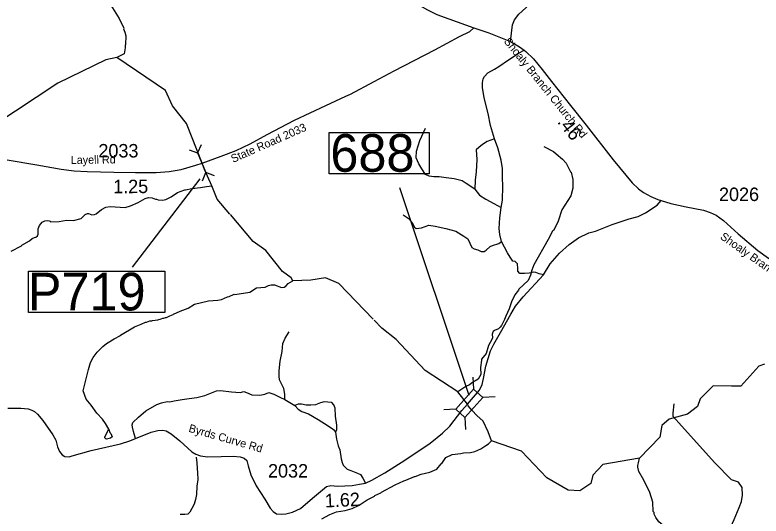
# Model space of a CAD drawing. Extents: x 1248089 to 1457196, y 820910 to 988753.
# Drawn here: x 1430374 to 1437302, y 933836 to 938490 of the extents above; entities that cross this region are included whole.
import ezdxf

# ---------------------------------------------------------------- set-up
doc = ezdxf.new("R2010")
doc.units = 0
for name, color, linetype in [('Exist Hydrographic Creek Single Shore', 7, 'Continuous'), ('Exist Hydrographic Misc Water Feature', 7, 'Continuous'), ('Exist Road Non-System Type 51', 7, 'Continuous'), ('Exist Road Secondary Structure Pipe CELL', 7, 'Continuous'), ('Exist Road Secondary Structure Standard Bridge CELL', 7, 'Continuous'), ('Exist Road Secondary Structure Standard Bridge Number Label', 7, 'Continuous'), ('Exist Road Secondary Type 51 Attributed', 7, 'Continuous'), ('Exist Road Secondary Type 51 Label', 7, 'Continuous'), ('Prop GRAU CAT1 Cell', 7, 'Continuous'), ('Prop Lane Arrow CELL', 7, 'Continuous'), ('Prop Lane Lines', 7, 'Continuous')]:
    doc.layers.add(name, color=color, linetype=linetype)

msp = doc.modelspace()

# ---------------------------------------------------------------- linework, layer by layer
at = {"layer": 'Exist Hydrographic Creek Single Shore'}
for points in [[(1432111.9, 937113.7), (1431966.4, 937481.6), (1431836.4, 937645), (1431772.4, 937787.6), (1431320.3, 938095.4), (1431219.4, 938074.4), (1430773.4, 937856.9), (1430175.5, 937463.3), (1429626.3, 937187.3), (1429391.3, 937100.1), (1429224.3, 937119.9), (1429052.4, 937238.3), (1428758.2, 937343), (1428575.7, 937400.2)], [(1432370.6, 936640.4), (1432253.2, 936778.3), (1432202.8, 936902), (1432134.4, 937055.3), (1432111.9, 937113.7)], [(1434577.4, 934874.3), (1434487.7, 934989.3), (1434182.5, 935188.1), (1433912.4, 935475.8), (1433781.5, 935580.3), (1433709.4, 935654.8)], [(1437335.1, 935247), (1437280.7, 935228.5), (1437112.4, 935042.8), (1437025.8, 935042.8), (1436856.4, 935045.5), (1436736.5, 934923.2), (1436710.4, 934854.7), (1436617.5, 934781.1), (1436449.5, 934735.3), (1436381.4, 934677.5), (1436362.5, 934569.6), (1436172.9, 934374.4), (1435832.5, 934314.4), (1435739.4, 934214.4), (1435720.5, 934139.4), (1435619.5, 934069.1), (1435511.5, 934077.9), (1435313.4, 934190.2), (1435076.5, 934437.9), (1434800.5, 934534), (1434769.1, 934619.7), (1434721.7, 934717.8), (1434662.2, 934768.6), (1434619.6, 934816.9), (1434582.7, 934860.1), (1434577.4, 934874.3)]]:
    msp.add_lwpolyline(points, dxfattribs=at)
at = {"layer": 'Exist Hydrographic Misc Water Feature'}
for points in [[(1431263.6, 938581.8), (1431343.4, 938456.3), (1431383.9, 938367.5), (1431383.7, 938359.5), (1431395.3, 938331.3), (1431402.7, 938295.1), (1431401.2, 938215.2), (1431397.1, 938207.2), (1431396.7, 938183.2), (1431387.8, 938129.4), (1431320.3, 938095.4)], [(1435283.9, 937268.7), (1435373.1, 937221.1), (1435400.7, 937200.6), (1435457.8, 937149.5), (1435491.2, 937112.8), (1435533.9, 937034.1), (1435539.7, 937029.9), (1435554.6, 936961.6), (1435554.8, 936880), (1435535.9, 936809.9), (1435451.6, 936679.4), (1435417.9, 936575.9), (1435407.5, 936552.1), (1435374.3, 936488.7), (1435366.2, 936480.8), (1435326.6, 936403.9), (1435192.9, 936167.7), (1435174, 936120.1), (1435161.2, 936072.3), (1435138.3, 936024.7), (1435052.9, 935942.2), (1435050.9, 935934.7), (1435015.6, 935890.8), (1434984, 935824.5), (1434961.8, 935759.7), (1434930.6, 935692.2), (1434920, 935660.4), (1434891.1, 935605), (1434878.8, 935589.2), (1434862.6, 935575.5), (1434828.3, 935560.1), (1434814.1, 935550.3), (1434810, 935542.3), (1434805.7, 935526.4), (1434807.1, 935490.4), (1434802.9, 935474.5), (1434769.9, 935421), (1434748.2, 935345.8), (1434705.7, 935292.2), (1434707.2, 935284.8), (1434696.3, 935216.3), (1434699.2, 935152.2), (1434688.9, 935128.3), (1434674.5, 935106.6), (1434624, 935077.5), (1434593.6, 935056.1), (1434559.3, 935038.6), (1434487.7, 934989.3)], [(1430339.2, 936296), (1430436.1, 936346.2), (1430438.5, 936351.2), (1430508.9, 936390.9), (1430533.3, 936412.5), (1430557.5, 936424.1), (1430569.5, 936425.8), (1430583.7, 936439.6), (1430590, 936455.5), (1430590.8, 936503.5), (1430601.3, 936533.4), (1430627.9, 936564.8), (1430652.1, 936578.5), (1430676.1, 936580), (1430692.1, 936577.7), (1430702, 936575.5), (1430704, 936569.4), (1430783.9, 936572), (1430852.1, 936582.8), (1430918.5, 936580.6), (1430988.5, 936598.4), (1431025.1, 936637.7), (1431049.3, 936647.3), (1431057.3, 936647.2), (1431089.1, 936634.5), (1431113.1, 936636.1), (1431129.2, 936643.8), (1431177.8, 936682.9), (1431218.2, 936704.3), (1431258.4, 936711.5), (1431399.1, 936700.1), (1431446.5, 936716.1), (1431519.1, 936748.8), (1431583.6, 936785.7), (1431615.7, 936793.1), (1431647.7, 936792.4), (1431679.5, 936779.9), (1431687.5, 936779.7), (1431703.4, 936771.4), (1431743.4, 936768.8), (1431775.5, 936776.1), (1431824, 936801.3), (1431884.6, 936840.2), (1431953, 936867), (1431957, 936865.5), (1432017.2, 936877.8), (1432097.4, 936886.4), (1432153.6, 936897.3), (1432202.8, 936902)], [(1433701.1, 935663.5), (1433380.4, 935995.4), (1433256.4, 936047.2), (1433122.4, 936026.9), (1432954.3, 936022.1), (1432939.4, 936047), (1432857.4, 936107.8), (1432702.4, 936301.2), (1432587.4, 936385.6), (1432374.8, 936635.5)], [(1431246.4, 934642.5), (1431215.5, 934695.2), (1431186.2, 934735.8), (1431135.2, 934792.7), (1431082.4, 934865.7), (1431035.4, 934922.6), (1431008.8, 934999.1), (1431056.1, 935198.4), (1431075.3, 935262), (1431100, 935307.7), (1431138.9, 935357), (1431191.9, 935410), (1431224.3, 935437.5), (1431295.1, 935482.2), (1431353.6, 935513.1), (1431356, 935517.1), (1431483.1, 935594.8), (1431547.5, 935617.7), (1431587.7, 935637), (1431595.7, 935636.8), (1431627.9, 935648.2), (1431643.9, 935647.9), (1431652, 935651.7), (1431700.1, 935658.9), (1431732.3, 935666.3), (1431748.4, 935674.1), (1431756.4, 935673.9), (1431772.5, 935681.6), (1431780.5, 935681.5), (1431812.8, 935696.8), (1431842.9, 935706.4), (1431845.1, 935712.3), (1431907.5, 935738.5), (1431982, 935765.8), (1432042.7, 935804.8), (1432171.1, 935834.4), (1432259.3, 935840.9), (1432291.4, 935848.3), (1432347.8, 935871.2), (1432363.9, 935874.9), (1432410.2, 935896.2), (1432416.2, 935894), (1432556.5, 935915.5), (1432617.2, 935954.4), (1432697.4, 935961), (1432729.6, 935976.4), (1432753.8, 935983.9), (1432785.8, 935983.4), (1432849.3, 935958.2), (1432873.3, 935961.8), (1432889.5, 935971.5), (1432909.9, 935995.1), (1432954.3, 936022.1)], [(1431246.4, 934642.5), (1431254, 934612.4), (1431263.9, 934604.2), (1431278.4, 934570.7), (1431261.1, 934560.2), (1431225, 934550.9), (1431217, 934553.1), (1431209.1, 934561.3), (1431209.3, 934571.2), (1431246.4, 934642.5)], [(1433222.4, 933811.3), (1433298.4, 933850.6), (1433361.2, 933875.8), (1433441.4, 933888.4), (1433505.7, 933905.2), (1433570.2, 933936.1), (1433643.1, 933986.7), (1433713.6, 934019.4), (1433715.8, 934025.5), (1433772.3, 934052.4), (1433777.1, 934057.5), (1433905.6, 934126), (1433986.1, 934164.6), (1434002.2, 934168.3), (1434082.8, 934202.8), (1434090.8, 934202.7), (1434147.2, 934225.7), (1434227.6, 934244.3), (1434292, 934271.1), (1434332.9, 934322.4), (1434338.5, 934324.6), (1434376.5, 934378.7), (1434434.4, 934408.6), (1434514.6, 934417.1), (1434538.7, 934422.8), (1434602.6, 934425.5), (1434642.8, 934436.8), (1434699.3, 934461.8), (1434747.8, 934490.9), (1434772.1, 934506.5), (1434800.5, 934534)], [(1436358.9, 933351), (1436394.8, 933396.5), (1436407.5, 933436.2), (1436409.9, 933460.2), (1436416.3, 933536.5), (1436397.2, 933656.6), (1436396.6, 933732.5), (1436388.9, 933750.7), (1436353.5, 933781.5), (1436324.1, 933822), (1436310.7, 933854.2), (1436309, 933870.2), (1436301.2, 933878.4), (1436296.7, 933966.5), (1436268.6, 934055.1), (1436214.1, 934168.2), (1436167.6, 934249.1), (1436156.3, 934289.3), (1436156.5, 934305.3), (1436164.9, 934329.1), (1436172.9, 934374.4)]]:
    msp.add_lwpolyline(points, dxfattribs=at)
at = {"layer": 'Exist Road Non-System Type 51'}
for points in [[(1434974.9, 938241.9), (1434993.9, 938397.5), (1435014, 938445.3), (1435051.8, 938498.2), (1435182.6, 938614), (1435305.9, 938732.3), (1435338.6, 938802.8), (1435356.2, 938888.4), (1435366.2, 939014.3), (1435373.8, 939127.6), (1435419.1, 939281.1), (1435439.2, 939386.9)], [(1434828.1, 937340.8), (1434788.8, 937463.9), (1434769.2, 937574.3), (1434731.4, 937719.4), (1434716.3, 937817.6), (1434716.3, 937858.5), (1434722.4, 937896.2), (1434734.5, 937918.9), (1434766.2, 937952.2), (1434826.4, 937985.9), (1434867.2, 938011.6), (1434957.8, 938072.1), (1435056, 938138.6), (1435102.8, 938161.3)], [(1434645.4, 936873.4), (1434563.8, 936925.4), (1434526.1, 936949.6), (1434453.6, 936969.2), (1434379.5, 936976.8), (1434313.1, 936985.8), (1434264.7, 936985.8), (1434220.9, 936991.9), (1434186.2, 937008.5), (1434151.5, 937061.4), (1434122.8, 937106.8), (1434100.6, 937163.6), (1434102.1, 937224.1), (1434133.8, 937322.4), (1434185.2, 937438.8)], [(1434828.1, 937340.8), (1434760.2, 937313.2), (1434716.4, 937286), (1434681.6, 937260.3), (1434656, 937237.7), (1434663.5, 937148.5), (1434656, 937032.1), (1434646.9, 936956.5), (1434645.4, 936873.4)], [(1434888.5, 936701.4), (1434900.6, 936770.9), (1434905.1, 936899.4), (1434900.6, 936979.5), (1434902.1, 937062.7), (1434888.5, 937141.3), (1434856.8, 937254.6), (1434828.1, 937340.8)], [(1434645.4, 936873.4), (1434687.7, 936815), (1434745.1, 936778.8), (1434820.6, 936739.5), (1434888.5, 936701.4)], [(1434893, 936385.2), (1434874.9, 936451.7), (1434868.8, 936506.1), (1434876.4, 936604.4), (1434888.5, 936701.4)], [(1433979.6, 936633), (1434024.9, 936601.2), (1434059.6, 936565), (1434085.3, 936519.6), (1434098.9, 936507.5), (1434148.7, 936513.6), (1434216.7, 936536.2), (1434275.6, 936528.7), (1434375.3, 936507.5), (1434469, 936481.8), (1434543, 936436.5), (1434579.2, 936410.8), (1434615.5, 936329.2), (1434638.1, 936317.1), (1434671.4, 936309.5), (1434703.1, 936292.9), (1434731.8, 936292.9), (1434749.9, 936305), (1434786.2, 936338.2), (1434808.8, 936347.3), (1434867.7, 936366.9), (1434893, 936385.2)], [(1435280.4, 936075), (1435241.9, 936084.4), (1435211.7, 936099.5), (1435190.5, 936101), (1435149.8, 936091.9), (1435104.5, 936087.4), (1435060.6, 936087.4), (1435044, 936110.1), (1435042.5, 936134.3), (1435041, 936179.6), (1435019.9, 936200.8), (1434997.2, 936203.8), (1434971.5, 936240.1), (1434948.9, 936279.4), (1434893, 936385.2)], [(1432880.8, 934917.5), (1432879.3, 934967), (1432870.3, 935019.9), (1432853.6, 935059.2), (1432831, 935100.1), (1432826.5, 935134.8), (1432826.5, 935186.2), (1432837, 935275.4), (1432856.7, 935364.6), (1432862.7, 935437.1), (1432882.3, 935487), (1432921.6, 935546)], [(1431493.4, 934555.3), (1431473.8, 934620.3), (1431464.7, 934662.7), (1431463.2, 934683.8), (1431467.7, 934705), (1431522.1, 934754.9), (1431590.1, 934813.8), (1431692.8, 934871.3), (1431735.1, 934886.4), (1431787.9, 934898.5), (1431813.6, 934897), (1431852.9, 934906), (1431926.9, 934918.1), (1431991.8, 934927.2), (1432062.8, 934936.3), (1432136.8, 934955.9), (1432245.6, 934998.2), (1432283.4, 935002.8), (1432386.1, 934989.2), (1432465.4, 934984.1), (1432498.7, 934991.6), (1432522.8, 934984.1), (1432572.7, 934962.9), (1432646.7, 934959.9), (1432695, 934967.4), (1432731.3, 934982.5), (1432776.6, 934967.4), (1432832.5, 934940.2), (1432880.8, 934917.5)], [(1432880.8, 934917.5), (1432974.5, 934861.6)], [(1433352.1, 934613.7), (1433362.7, 934637.9), (1433362.7, 934680.2), (1433352.1, 934764.9), (1433346, 934838.9), (1433335.5, 934869.2), (1433317.3, 934891.8), (1433279.6, 934894.9), (1433244.8, 934896.4), (1433210.1, 934887.3), (1433164.8, 934869.2), (1433121, 934864.6), (1433077.2, 934866.1), (1433034.9, 934873.7), (1433003.2, 934875.2), (1432974.5, 934861.6)], [(1436938.3, 933474.8), (1436948.2, 933553.9), (1437009.7, 933707.9), (1437050.8, 933803.7), (1437098.6, 933916.6), (1437119.1, 933971.4), (1437129.4, 934029.6), (1437126, 934101.4), (1437091.8, 934149.3), (1437026.8, 934173.3), (1436872.9, 934330.7), (1436561.8, 934672.9), (1436486.5, 934761.9), (1436486.5, 934792.7), (1436493.4, 934878.2)], [(1432974.5, 934861.6), (1433004.7, 934828.4), (1433037.9, 934805.7), (1433101.4, 934786), (1433189, 934733.1), (1433282.6, 934674.2), (1433332.5, 934639.4), (1433352.1, 934613.7)], [(1433352.1, 934613.7), (1433359.2, 934550.6), (1433375.3, 934489.6), (1433389.4, 934449.8), (1433403.5, 934368.2), (1433412.6, 934333.4), (1433423.2, 934307.7), (1433457.9, 934272.9), (1433494.2, 934259.3), (1433556.1, 934233.6), (1433583.3, 934221.6), (1433604.4, 934186.8), (1433629.7, 934142)], [(1432055.5, 934383.3), (1432062.6, 934329.1), (1432065.5, 934279), (1432068.7, 934237), (1432071.5, 934174.8), (1432064.2, 934112.9), (1432058.9, 934037.1), (1432051.9, 933989.2), (1432039, 933945.4), (1432016.1, 933905.9), (1431997.5, 933872.1), (1431981, 933854.5), (1431951, 933849.1), (1431908.9, 933850)]]:
    msp.add_lwpolyline(points, dxfattribs=at)
at = {"layer": 'Exist Road Secondary Structure Pipe CELL'}
for p, q in [((1431992.8, 937237.9), (1432070.8, 937208.6)), ((1432104.3, 937284.9), (1432070.8, 937208.6)), ((1432070.8, 937208.6), (1432147.8, 937025.8)), ((1432114.3, 936949.6), (1432147.8, 937025.8)), ((1432225.8, 936996.5), (1432147.8, 937025.8))]:
    msp.add_line(p, q, dxfattribs=at)
at = {"layer": 'Exist Road Secondary Structure Standard Bridge CELL'}
for p, q in [((1434626.8, 935126.9), (1434632.7, 935013.9)), ((1434831.7, 934942.2), (1434718.7, 934936.4)), ((1434468.3, 934828.3), (1434355.2, 934822.4)), ((1434552.4, 934752.6), (1434558.2, 934639.5))]:
    msp.add_line(p, q, dxfattribs=at)
msp.add_lwpolyline([(1434718.7, 934936.4), (1434552.8, 934752.2), (1434466.7, 934829.7), (1434632.7, 935013.9)], close=True, dxfattribs=at)
at = {"layer": 'Exist Road Secondary Structure Standard Bridge Number Label'}
msp.add_line((1434590.4, 934956.3), (1433947.7, 936884.4), dxfattribs=at)
msp.add_lwpolyline([(1433290.4, 937397.9), (1434219.3, 937397.9), (1434219.3, 937013.7), (1433290.4, 937013.7)], close=True, dxfattribs=at)
at = {"layer": 'Exist Road Secondary Type 51 Attributed'}
for points in [[(1433368.8, 939368.2), (1433499.7, 939219.4), (1433685.3, 939024.1), (1433840.9, 938849.3), (1433919.7, 938759.9), (1434019.3, 938665.7), (1434078, 938619.3), (1434133.9, 938578.3), (1434203.5, 938536), (1434290.8, 938495), (1434402.3, 938454.4), (1434635.6, 938370.7)], [(1432111.9, 937113.7), (1432287.6, 937177.9), (1432428.7, 937231.1), (1432558.7, 937294), (1432717.6, 937378.9), (1432970.6, 937513.1), (1433259.4, 937648.3), (1433445.3, 937735.1), (1433489.6, 937755.6), (1433709.1, 937871.7), (1433895, 937969.7), (1434271.7, 938166.5), (1434501, 938288.2), (1434597, 938336.8), (1434635.6, 938370.7)], [(1434635.6, 938370.7), (1434773.7, 938324.4), (1434974.9, 938241.9), (1435058.8, 938194.3), (1435102.8, 938161.3), (1435118.9, 938151), (1435187.4, 938083.8), (1435268.5, 937984.5), (1435356.5, 937871.2), (1435533.6, 937649.5), (1435679, 937464.8), (1435930.1, 937144.1), (1436106, 936930.5), (1436163.3, 936874.5), (1436210.8, 936840.9), (1436279.3, 936803.2), (1436343.6, 936776.6), (1436375.5, 936765.9)], [(1430303.5, 937145.7), (1430577.4, 937096.7), (1430804.5, 937057.7), (1430924.7, 937042.3), (1431044.9, 937035.3), (1431292.3, 937031.1), (1431494.9, 937025.5), (1431685.6, 937027), (1431805.8, 937035.4), (1431917.7, 937054.9), (1432053.2, 937094.1), (1432111.9, 937113.7)], [(1434577.4, 934874.3), (1434688.6, 935004.9), (1434712, 935058.6), (1434725.6, 935113.1), (1434746.6, 935227), (1434789.9, 935371.8), (1434822.1, 935433.7), (1434882.7, 935540.2), (1434978.8, 935711.6), (1435022.1, 935784.6), (1435093.9, 935872.5), (1435280.4, 936075), (1435345.2, 936177.9), (1435431.1, 936278.2), (1435520.2, 936357.8), (1435607.7, 936419.9), (1435702.9, 936466.3), (1435763.6, 936482.4), (1435919.4, 936543.1), (1436077.7, 936595.1), (1436160.6, 936617.3), (1436228.3, 936652.9), (1436337.1, 936722.3), (1436375.5, 936765.9)], [(1436375.5, 936765.9), (1436465.4, 936739.5), (1436607.7, 936707.3), (1436767.3, 936676.4), (1436827.9, 936655.3), (1436886, 936629.3), (1436951.6, 936579.8), (1437090.1, 936456), (1437270.3, 936301.7), (1437369.3, 936232.4), (1437465.7, 936172.9), (1437737.2, 936007.7), (1437994.5, 935855.5), (1438183.4, 935727.2), (1438305.9, 935621.9), (1438550.5, 935400.8), (1438691.5, 935270.9), (1438819.8, 935150.1), (1438862.8, 935122)], [(1430306.9, 934838), (1430430.6, 934836.8), (1430497.4, 934831.8), (1430532.1, 934818.2), (1430556.8, 934808.3), (1430584, 934781.1), (1430634.7, 934724.1), (1430725, 934589.2), (1430753.5, 934542.2), (1430770.8, 934477.8), (1430788.1, 934435.7), (1430812.9, 934404.8), (1430838.8, 934389.9), (1430878.4, 934387.4), (1430906.9, 934396.1), (1431080.7, 934445.8), (1431355.3, 934507.7), (1431440.1, 934535.9), (1431493.4, 934555.3), (1431639.2, 934613.9), (1431699.8, 934631.2), (1431745.6, 934632.5), (1431777.8, 934627.5), (1431824.8, 934599), (1431905.2, 934534.7), (1432017.7, 934431.9), (1432054.1, 934409.9), (1432098.6, 934395.1), (1432161.7, 934386.4), (1432289.1, 934388.9), (1432401.7, 934392.6), (1432464.8, 934386.4), (1432503.1, 934374), (1432526.6, 934350.5), (1432539, 934301), (1432564.4, 934217.4), (1432613.9, 934115.9), (1432694.3, 933992.1), (1432744.9, 933908.4), (1432772.1, 933877.5), (1432803, 933857.7), (1432845.1, 933854), (1432889.6, 933856.5), (1432952.7, 933872.5), (1433024.5, 933906), (1433135.8, 934001.3), (1433267.7, 934111.2), (1433306.1, 934121.1), (1433370.4, 934114.9), (1433504, 934121.1), (1433572, 934133.5), (1433629.7, 934142), (1433687.9, 934169.2), (1433809.1, 934238.5), (1433994.6, 934354.9), (1434228.7, 934513.9), (1434343.8, 934606.7), (1434413.1, 934669.9), (1434524.1, 934817.3), (1434577.4, 934874.3)]]:
    msp.add_lwpolyline(points, dxfattribs=at)
at = {"layer": 'Prop Lane Arrow CELL'}
msp.add_line((1432092.1, 936967), (1431462.8, 936146.1), dxfattribs=at)
msp.add_lwpolyline([(1430501.4, 936110), (1431767.5, 936110), (1431767.5, 935726.1), (1430501.4, 935726.1)], close=True, dxfattribs=at)

# ---------------------------------------------------------------- texts
at = {"layer": 'Exist Road Secondary Structure Standard Bridge Number Label'}
msp.add_text('688', height=350, dxfattribs=at).set_placement((1433302.9, 937033.5))
at = {"layer": 'Exist Road Secondary Type 51 Label'}
for s, rotation, p in [('Shoaly Branch Church Rd', 308.80424, (1434908.8, 938242.3)), ('State Road 2033', 23.81591, (1432399.2, 937115.3)), ('Layell Rd', 0.77395, (1430892.5, 937105.7)), ('Shoaly Branch Church Rd', 324.80773, (1436915.5, 936416.1)), ('Byrds Curve Rd', 343.98961, (1431981.4, 934620.2))]:
    msp.add_text(s, height=75, rotation=rotation, dxfattribs=at).set_placement(p)
at = {"layer": 'Prop GRAU CAT1 Cell'}
for s, rotation, p in [('.46', 308.21216, (1435405.3, 937494.5)), ('1.25', 0.42726, (1431286.7, 936833.4)), ('1.62', 2.6526, (1433254.5, 933915.5))]:
    msp.add_text(s, height=125, rotation=rotation, dxfattribs=at).set_placement(p)
at = {"layer": 'Prop Lane Arrow CELL'}
msp.add_text('P719', height=350, dxfattribs=at).set_placement((1430494.3, 935745.9))
at = {"layer": 'Prop Lane Lines'}
for s, p in [('2033', (1431149.1, 937166.3)), ('2026', (1436911.2, 936761.5)), ('2032', (1432724, 934193.7))]:
    msp.add_text(s, height=125, dxfattribs=at).set_placement(p)

doc.saveas('drawing.dxf')
